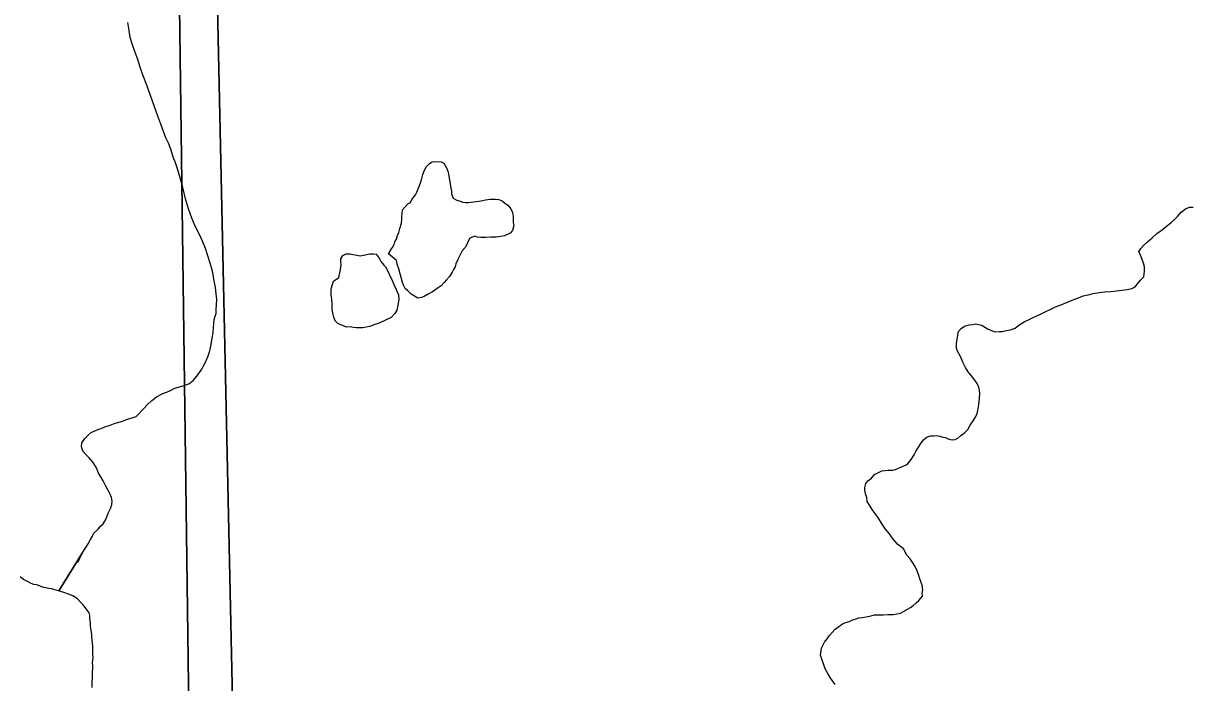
# Model space of a CAD drawing. Extents: x 2010165 to 2382125, y 1060529 to 1407316.
# Drawn here: x 2186541 to 2190965, y 1197681 to 1200178 of the extents above; entities that cross this region are included whole.
import ezdxf

# ---------------------------------------------------------------- set-up
doc = ezdxf.new("R2010")
doc.units = 0
for name, color, linetype in [('GM_X_Corporation', 7, 'Continuous'), ('GM_X_Major_River', 7, 'Continuous'), ('GM_X_Minor_Lake', 7, 'Continuous'), ('GM_X_Minor_River', 7, 'Continuous'), ('GM_X_Section', 7, 'Continuous')]:
    doc.layers.add(name, color=color, linetype=linetype)

msp = doc.modelspace()

# ---------------------------------------------------------------- linework, layer by layer
at = {"layer": 'GM_X_Corporation'}
for points in [[(2204447.2, 1221938.7), (2204662.3, 1210529.8), (2204445.3, 1208317.3), (2199872.3, 1208332.6), (2199834.9, 1208326), (2199654.4, 1208314.4), (2199497, 1208304.3), (2197215.9, 1208288.2), (2196205.1, 1208275.6), (2196632.3, 1194905.5), (2192680.8, 1194838.8), (2189318.2, 1194759.1), (2187205, 1194725.9), (2187027.1, 1208132.6), (2187013.9, 1213879), (2186978.3, 1216841.2), (2186941.3, 1219753.4), (2186933.5, 1220238.7), (2186923.4, 1220744.1), (2186878.7, 1221701)], [(2186878.7, 1221701), (2186923.4, 1220744.1), (2186933.5, 1220238.7), (2186941.3, 1219753.4), (2186978.3, 1216841.2), (2187013.9, 1213879), (2187027.1, 1208132.6), (2187205, 1194725.9), (2177123.5, 1194567.9), (2176176.5, 1194580.3), (2174206.9, 1194531), (2167776.4, 1194381.4), (2165054.7, 1194304.8), (2164968.9, 1199659.4), (2164935.2, 1207756.2), (2164931.8, 1207897.8), (2164930.1, 1208081.5), (2164898.5, 1211429), (2164844.7, 1216037.6), (2164832.8, 1218637), (2164895.8, 1221436.7)]]:
    msp.add_lwpolyline(points, dxfattribs=at)
at = {"layer": 'GM_X_Major_River'}
msp.add_lwpolyline([(2186801.6, 1197663.2), (2186801.1, 1197683.3), (2186802.6, 1197701.4), (2186802.1, 1197721.5), (2186803.7, 1197735.6), (2186803.4, 1197745.6), (2186803.1, 1197757.6), (2186804.6, 1197773.8), (2186804.2, 1197789.8), (2186803.8, 1197803.8), (2186803.5, 1197817.9), (2186803.1, 1197831.9), (2186800.8, 1197843.9), (2186800.5, 1197854), (2186800.2, 1197864), (2186797.8, 1197880), (2186795.4, 1197894), (2186795, 1197908), (2186792.6, 1197924), (2186792.3, 1197936.1), (2186790, 1197946.1), (2186775.4, 1197965.7), (2186767.1, 1197975.6), (2186758.8, 1197985.4), (2186746.4, 1197999.1), (2186728.1, 1198010.7), (2186711.9, 1198016.3), (2186697.7, 1198021.9), (2186673.4, 1198029.3), (2186647.2, 1198036.7), (2186637.1, 1198038.4), (2186619, 1198041.9), (2186606.8, 1198045.6), (2186592.6, 1198051.3), (2186580.6, 1198053), (2186570.4, 1198056.7), (2186556.2, 1198064.4), (2186541.9, 1198072.1), (2186529.6, 1198081.8)], dxfattribs=at)
at = {"layer": 'GM_X_Minor_Lake'}
for points in [[(2187922.4, 1199305.1), (2187930, 1199319.3), (2187922.4, 1199305.1), (2187930, 1199319.3), (2187937.7, 1199329.6), (2187943.5, 1199339.8), (2187947.2, 1199349.9), (2187953, 1199360.1), (2187956.6, 1199374.2), (2187962.3, 1199386.4), (2187965.9, 1199400.6), (2187971.4, 1199420.8), (2187973, 1199434.9), (2187972.7, 1199446.9), (2187974.4, 1199457), (2187976, 1199471.1), (2187995.5, 1199493.7), (2188005.3, 1199500), (2188011.1, 1199510.2), (2188024.6, 1199528.6), (2188030.3, 1199538.8), (2188037.9, 1199557.1), (2188043.5, 1199573.3), (2188047.1, 1199585.4), (2188052.6, 1199605.7), (2188058.2, 1199621.9), (2188065.8, 1199636.1), (2188077.6, 1199646.5), (2188087.4, 1199652.8), (2188101.4, 1199655.1), (2188121.5, 1199653.6), (2188131.7, 1199647.9), (2188142.2, 1199630.1), (2188146.5, 1199618.2), (2188149.9, 1199607.3)], [(2188149.9, 1199607.3), (2188158.3, 1199554.2), (2188160.6, 1199542.2), (2188160.9, 1199532.2), (2188167.3, 1199516.3), (2188181.6, 1199508.7), (2188193.7, 1199505), (2188203.8, 1199501.2), (2188213.9, 1199499.5), (2188223.9, 1199499.7), (2188263.9, 1199504.8), (2188279.9, 1199507.2), (2188289.8, 1199509.5), (2188307.8, 1199512), (2188317.8, 1199512.2), (2188327.8, 1199512.5), (2188339.9, 1199510.8), (2188352.1, 1199505.1), (2188362.3, 1199497.3), (2188374.6, 1199489.6), (2188385, 1199475.9), (2188391.4, 1199462), (2188393.8, 1199446), (2188394.1, 1199433.9), (2188394.4, 1199421.9), (2188396.7, 1199411.9), (2188391.2, 1199393.7), (2188383.4, 1199383.4), (2188361.7, 1199372.8), (2188347.7, 1199370.5), (2188329.7, 1199368), (2188309.7, 1199367.5), (2188289.7, 1199366.9), (2188271.6, 1199366.5), (2188257.5, 1199368.1), (2188247.4, 1199371.8), (2188229.6, 1199363.3), (2188214.4, 1199330.8), (2188200.8, 1199316.4), (2188195.1, 1199304.2), (2188185.6, 1199285.9), (2188178, 1199267.6), (2188174.4, 1199255.5), (2188168.6, 1199245.3), (2188162.9, 1199235.1), (2188153.3, 1199218.8), (2188141.6, 1199206.4), (2188133.8, 1199196.2), (2188122.1, 1199183.8), (2188106.4, 1199173.4), (2188088.7, 1199160.9), (2188072.9, 1199152.4), (2188057, 1199144), (2188047.1, 1199139.7), (2188033.2, 1199137.3), (2188008.7, 1199152.7), (2187996.3, 1199164.4), (2187986, 1199174.2), (2187979.7, 1199186.1), (2187975.4, 1199196), (2187962, 1199247.9), (2187955.5, 1199265.8), (2187953.1, 1199279.8), (2187922.4, 1199305.1)], [(2187912.5, 1199254.2), (2187939.3, 1199199.1), (2187943.6, 1199185.1), (2187950, 1199173.3), (2187954.3, 1199163.3), (2187960.6, 1199149.5), (2187961.1, 1199133.4), (2187957.7, 1199109.2), (2187954.2, 1199091.1), (2187946.5, 1199078.8), (2187932.9, 1199064.4), (2187919, 1199058), (2187903.2, 1199049.6), (2187883.4, 1199041), (2187867.4, 1199036.6), (2187851.6, 1199030.1), (2187837.6, 1199027.8), (2187825.6, 1199025.4), (2187815.6, 1199025.2), (2187801.6, 1199024.8), (2187789.5, 1199026.5), (2187779.4, 1199028.2), (2187763.4, 1199027.8), (2187731, 1199041), (2187720.7, 1199050.8), (2187716.3, 1199064.7), (2187711.9, 1199080.7), (2187709.4, 1199096.7), (2187708.9, 1199114.7), (2187708.4, 1199132.8), (2187706, 1199148.8), (2187705.7, 1199158.8), (2187705.4, 1199172.9), (2187714.6, 1199201.2), (2187734.3, 1199215.8), (2187741.5, 1199246.1), (2187743, 1199264.2), (2187742.7, 1199274.2), (2187742.4, 1199286.3), (2187750.1, 1199298.5), (2187761.9, 1199304.9), (2187776, 1199305.2), (2187776, 1199305.2), (2187815.7, 1199297.5)], [(2187815.7, 1199297.5), (2187822.3, 1199298.4), (2187852.2, 1199305.2), (2187864.2, 1199305.5), (2187876.3, 1199303.9), (2187886.7, 1199288.1), (2187895.1, 1199274.2), (2187905.5, 1199262.4), (2187913.3, 1199253.1)]]:
    msp.add_lwpolyline(points, dxfattribs=at)
at = {"layer": 'GM_X_Minor_River'}
for points in [[(2186941.1, 1200150.7), (2186936.2, 1200180.7)], [(2186746.8, 1198135.7), (2186763.8, 1198172.2), (2186675.4, 1198028.7), (2186763.8, 1198172.2), (2186777.3, 1198192.7), (2186786.9, 1198207), (2186794.5, 1198223.3), (2186802.2, 1198235.5), (2186806, 1198245.6), (2186823.6, 1198262.2), (2186833.3, 1198274.5), (2186843.1, 1198282.8), (2186852.6, 1198299.1), (2186862, 1198323.4), (2186871.5, 1198343.8), (2186875.2, 1198355.9), (2186876.9, 1198368), (2186874.5, 1198382), (2186868, 1198397.9), (2186853.2, 1198425.6), (2186842.7, 1198445.4), (2186834.2, 1198461.2), (2186825.8, 1198475.1), (2186817.3, 1198494.9), (2186804.7, 1198514.7), (2186790.2, 1198532.4), (2186775.8, 1198546), (2186765.5, 1198557.8), (2186761, 1198573.8), (2186762.6, 1198589.9), (2186774.2, 1198606.2), (2186785.9, 1198618.6), (2186797.6, 1198628.9), (2186811.5, 1198635.3), (2186823.4, 1198639.6), (2186835.3, 1198644), (2186849.2, 1198650.4), (2186869.1, 1198656.9), (2186888.9, 1198663.5), (2186912.8, 1198670.1), (2186934.6, 1198678.7), (2186956.5, 1198685.3), (2186968.4, 1198689.6), (2186997.7, 1198720.5), (2187011.3, 1198734.9), (2187027, 1198749.4), (2187044.6, 1198763.9), (2187068.4, 1198776.6), (2187092.2, 1198785.3), (2187114, 1198795.9), (2187145.8, 1198804.8), (2187167.6, 1198813.4), (2187183.3, 1198825.8), (2187196.9, 1198842.2), (2187214.4, 1198864.8), (2187227.7, 1198889.2), (2187239.1, 1198915.6), (2187246.5, 1198937.9), (2187251.8, 1198962.1), (2187255.2, 1198986.3), (2187258.7, 1199006.5), (2187260.1, 1199026.6), (2187261.8, 1199040.7), (2187263.4, 1199054.8), (2187267, 1199069), (2187270.7, 1199079.1), (2187270.4, 1199093.1), (2187271.8, 1199113.3), (2187273.3, 1199133.4), (2187270.7, 1199153.4), (2187268.1, 1199177.4), (2187263.4, 1199203.4), (2187256.4, 1199239.3), (2187247.6, 1199269.2), (2187238.8, 1199297.1), (2187230, 1199325), (2187219.2, 1199352.8), (2187206.5, 1199380.6), (2187191.6, 1199410.3), (2187178.8, 1199440.1), (2187165.8, 1199475.9), (2187154.7, 1199513.8), (2187145.7, 1199551.7), (2187136.8, 1199583.6), (2187125.7, 1199623.4), (2187117, 1199649.3), (2187108.4, 1199671.2), (2187099.7, 1199697.1), (2187091, 1199720.9), (2187080.3, 1199744.7), (2187071.7, 1199768.6), (2187060.9, 1199796.4), (2187050.1, 1199826.3), (2187008.8, 1199943.6), (2186993.8, 1199979.4), (2186982.9, 1200011.2), (2186974.1, 1200041.1), (2186963.2, 1200070.9), (2186954.5, 1200096.8), (2186945.8, 1200124.7), (2186941.1, 1200150.7)], [(2190143.3, 1199040.2), (2190161.4, 1199036.7), (2190171.5, 1199033), (2190192, 1199019.4), (2190202.1, 1199015.7), (2190216.3, 1199010.1), (2190234.3, 1199010.5), (2190244.3, 1199010.8), (2190254.3, 1199013.1), (2190276.2, 1199017.6), (2190294.1, 1199024.1), (2190307.8, 1199034.5), (2190327.6, 1199047.1), (2190349.3, 1199057.7), (2190367.1, 1199066.2), (2190387, 1199074.8), (2190406.7, 1199085.3), (2190428.5, 1199095.9), (2190446.3, 1199104.4), (2190464.2, 1199110.9), (2190515.8, 1199132.4), (2190533.6, 1199138.9), (2190551.5, 1199145.4), (2190569.4, 1199149.8), (2190589.4, 1199154.4), (2190611.3, 1199159), (2190631.3, 1199161.5), (2190655.3, 1199162.2), (2190677.3, 1199164.7), (2190697.3, 1199167.3), (2190717.3, 1199169.8), (2190735.2, 1199174.3), (2190747.1, 1199180.6), (2190756.8, 1199190.9), (2190768.5, 1199205.3), (2190780.2, 1199217.6), (2190783.6, 1199239.8), (2190783.1, 1199255.9), (2190778.7, 1199269.8), (2190774.4, 1199283.8), (2190767.9, 1199299.6), (2190761.5, 1199313.5), (2190769.2, 1199325.8), (2190779, 1199336.1), (2190794.6, 1199350.6), (2190812.3, 1199365.1), (2190829.9, 1199381.6), (2190849.5, 1199396.2), (2190865.2, 1199408.6), (2190884.8, 1199425.2), (2190896.6, 1199435.6), (2190908.3, 1199445.9), (2190921.9, 1199462.3), (2190937.7, 1199474.8), (2190953.5, 1199481.2), (2190967.5, 1199481.6)], [(2189716.1, 1197928.7), (2189730, 1197931.1), (2189742, 1197933.4), (2189752, 1197935.6), (2189761.9, 1197937.9), (2189772, 1197938.2), (2189782, 1197938.4), (2189796, 1197938.8), (2189812, 1197939.2), (2189832.1, 1197939.8), (2189846, 1197942.1), (2189860, 1197944.5), (2189897.5, 1197965.6), (2189907.3, 1197973.9), (2189919.1, 1197984.2), (2189928.9, 1197992.5), (2189942.5, 1198008.9), (2189942.2, 1198019), (2189943.9, 1198033.1), (2189941.4, 1198051.1), (2189934.8, 1198071), (2189928.3, 1198090.9), (2189921.8, 1198106.8), (2189915.4, 1198120.7), (2189907, 1198134.5), (2189896.6, 1198150.3), (2189884.2, 1198164), (2189871.5, 1198187.8), (2189849, 1198205.2), (2189832.4, 1198224.9), (2189817.8, 1198244.6), (2189803.3, 1198262.3), (2189790.8, 1198282), (2189776.1, 1198303.7), (2189763.6, 1198321.5), (2189753.2, 1198337.2), (2189744.8, 1198349.1), (2189734.3, 1198366.9), (2189731.9, 1198382.9), (2189727.5, 1198396.8), (2189725.1, 1198410.8), (2189724.8, 1198420.8), (2189728.5, 1198435), (2189736.2, 1198445.2), (2189750, 1198455.6), (2189761.6, 1198470), (2189779.4, 1198478.5), (2189789.3, 1198482.8), (2189801.3, 1198485.1), (2189811.3, 1198485.4), (2189831.4, 1198485.9), (2189841.3, 1198488.2), (2189875, 1198503.1), (2189884.9, 1198507.4), (2189900.5, 1198525.9), (2189912, 1198544.2), (2189919.6, 1198558.5), (2189927.3, 1198572.7), (2189936.9, 1198587.1), (2189946.6, 1198601.4), (2189960.3, 1198611.8), (2189974.2, 1198616.1), (2189986.3, 1198616.5), (2189996.3, 1198616.7), (2190008.4, 1198615), (2190020.5, 1198611.3), (2190030.6, 1198609.6), (2190042.7, 1198603.9), (2190054.9, 1198600.2), (2190066.8, 1198602.5), (2190076.8, 1198606.8), (2190088.5, 1198617.1), (2190102.3, 1198627.6), (2190114, 1198639.9), (2190123.6, 1198656.2), (2190135.1, 1198672.6), (2190142.8, 1198684.8), (2190148.5, 1198697), (2190152.1, 1198711.2), (2190155.6, 1198733.4), (2190158.9, 1198759.6), (2190160.4, 1198775.7), (2190158.1, 1198787.6), (2190155.8, 1198799.6), (2190149.4, 1198813.5), (2190141, 1198827.3), (2190128.5, 1198843.1), (2190116.1, 1198858.8), (2190105.6, 1198874.6), (2190095.1, 1198894.4), (2190086.5, 1198916.3), (2190075.9, 1198936.1), (2190071.6, 1198948), (2190071.1, 1198964.1), (2190072.9, 1198974.1), (2190079.9, 1199010.5), (2190089.6, 1199022.8), (2190101.4, 1199031.1), (2190119.3, 1199035.6), (2190133.3, 1199038), (2190143.3, 1199040.2)], [(2189612.6, 1197675), (2189602.2, 1197688.7), (2189593.9, 1197700.6), (2189585.4, 1197716.4), (2189574.9, 1197734.2), (2189568.4, 1197752.1), (2189561.9, 1197770), (2189557.5, 1197785.9), (2189559.1, 1197802.1), (2189560.8, 1197812.1), (2189566.5, 1197822.3), (2189572.2, 1197834.5), (2189581.9, 1197846.8), (2189589.6, 1197859.1), (2189601.3, 1197871.4), (2189613, 1197883.8), (2189626.8, 1197894.2), (2189640.5, 1197904.6), (2189652.4, 1197908.9), (2189666.4, 1197913.3), (2189676.3, 1197917.6), (2189688.2, 1197921.9), (2189702.1, 1197926.3), (2189716.1, 1197928.7)]]:
    msp.add_lwpolyline(points, dxfattribs=at)
at = {"layer": 'GM_X_Section'}
for points in [[(2192632.1, 1200277.7), (2192640.4, 1199176.3), (2192652.6, 1196868), (2192676.2, 1194863.4), (2189820, 1194788.8), (2187394.1, 1194759.7), (2187275.3, 1200238.2)], [(2187275.3, 1200238.2), (2187394.1, 1194759.7), (2187168.3, 1194757.7), (2184550.9, 1194718.9), (2182414, 1194680.4), (2182206.7, 1200204.6)]]:
    msp.add_lwpolyline(points, close=True, dxfattribs=at)

doc.saveas('drawing.dxf')
